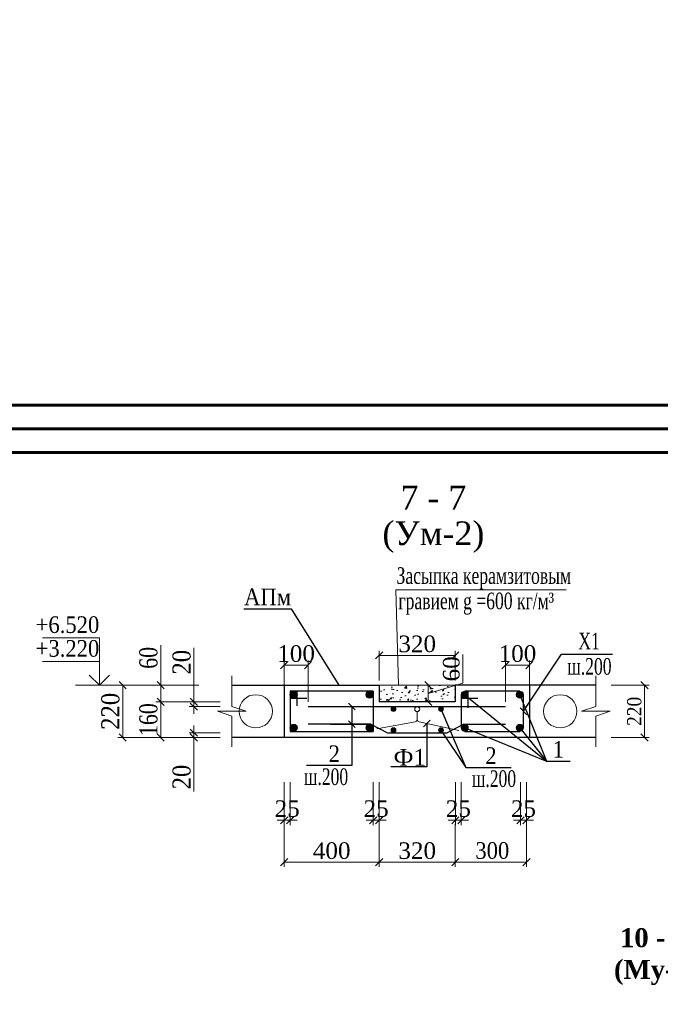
# Model space of a CAD drawing. Header units: millimetres. Extents: x 2063114 to 14983986, y -126020516 to 213791.
# Tile 483 of 656: x 2337066 to 2350547, y -689811 to -669077. Entities that reach past the tile are written whole.
import ezdxf

# ---------------------------------------------------------------- set-up
doc = ezdxf.new("R2010")
doc.units = ezdxf.units.MM
doc.linetypes.add('ACAD_ISO04W100', pattern=[30, 24, -3, 0, -3])
doc.layers.get('Defpoints').update_dxf_attribs({"color": 6, "lineweight": 35})
for name, color, linetype, lineweight in [('.', 7, 'Continuous', 15), ('vinoski', 200, 'Continuous', 15), ('оси', 22, 'ACAD_ISO04W100', 13), ('сердечники', 7, 'Continuous', 40), ('Текст', 7, 'Continuous', 15), ('Фундаменты', 252, 'Continuous', 25)]:
    doc.layers.add(name, color=color, linetype=linetype, lineweight=lineweight)
doc.layers.add('_print', color=6, linetype='Continuous', lineweight=60, plot=False)
doc.layers.add('ASHADE', color=7, linetype='Continuous')
doc.styles.add('TIMES', font='times.ttf')
doc.styles.add('TIMES NEW', font='times.ttf', dxfattribs={"height": 200})
doc.styles.add('Times New Roman', font='times.ttf')
doc.dimstyles.new('Миржалол20', dxfattribs={"dimtxt": 300, "dimasz": 150, "dimexe": 100, "dimexo": 100, "dimgap": 63, "dimtad": 1, "dimdec": 0, "dimlfac": 0.2, "dimtxsty": 'Times New Roman', "dimblk": 'OBLIQUE', "dimcen": 100, "dimclrd": 256, "dimclre": 256, "dimclrt": 256, "dimadec": 0, "dimazin": 0, "dimtfac": 1, "dimtdec": 0, "dimtmove": 1, "dimatfit": 3, "dimfxl": 800, "dimfxlon": 1, "dimlwd": 13, "dimlwe": 13, "dimarcsym": 0})

# ---------------------------------------------------------------- blocks, each defined once
blk = doc.blocks.new('_Oblique')
at = {"color": 0, "linetype": 'ByBlock', "lineweight": -2}
blk.add_line((-0.5, -0.5), (0.5, 0.5), dxfattribs=at)
blk = doc.blocks.new('*D1420')
at = {"linetype": 'Continuous', "lineweight": 13, "transparency": 16777216}
for p, q in [((2346232, -686018), (2346232, -686918)), ((2347732, -686018), (2347732, -686918)), ((2347732, -686818), (2346232, -686818))]:
    blk.add_line(p, q, dxfattribs=at)
at = {"layer": 'Defpoints', "color": 0, "linetype": 'Continuous', "lineweight": 30, "transparency": 16777216}
for p in [(2346232, -685915), (2347732, -685915), (2346232, -686818)]:
    blk.add_point(p, dxfattribs=at)
at = {"linetype": 'Continuous', "lineweight": 13, "transparency": 16777216, "xscale": 150, "yscale": 150, "zscale": 150, "rotation": 180}
blk.add_blockref('_Oblique', (2346232, -686818), dxfattribs=at)
at = {"linetype": 'Continuous', "lineweight": 13, "transparency": 16777216, "xscale": 150, "yscale": 150, "zscale": 150}
blk.add_blockref('_Oblique', (2347732, -686818), dxfattribs=at)
at = {"linetype": 'Continuous', "transparency": 16777216, "insert": (2347012, -686574), "char_height": 350, "attachment_point": 5, "style": 'Times New Roman'}
blk.add_mtext('{\\W0.9;300}', dxfattribs=at)
blk = doc.blocks.new('*D1421')
at = {"linetype": 'Continuous', "lineweight": 13, "transparency": 16777216}
for p, q in [((2349516, -683091), (2350316, -683091)), ((2350216, -684191), (2350216, -683091)), ((2349516, -684191), (2350316, -684191))]:
    blk.add_line(p, q, dxfattribs=at)
at = {"layer": 'Defpoints', "color": 0, "lineweight": 30, "transparency": 16777216}
for p in [(2349416, -683091), (2350216, -683091), (2349416, -684191)]:
    blk.add_point(p, dxfattribs=at)
at = {"lineweight": 13, "transparency": 16777216, "xscale": 150, "yscale": 150, "zscale": 150}
for p, rotation in [((2350216, -683091), 90), ((2350216, -684191), 270)]:
    blk.add_blockref('_Oblique', p, dxfattribs=dict(at, rotation=rotation))
at = {"lineweight": 30, "transparency": 16777216, "insert": (2350001, -683641), "char_height": 300, "attachment_point": 5, "rotation": 90, "style": 'Times New Roman'}
blk.add_mtext('{\\W0.9;220}', dxfattribs=at)
blk = doc.blocks.new('*D1422')
at = {"linetype": 'Continuous', "lineweight": 13, "transparency": 16777216}
for p, q in [((2340732, -684091), (2340732, -683941)), ((2341286, -684091), (2340632, -684091)), ((2341286, -684191), (2340632, -684191)), ((2340732, -684191), (2340732, -684091)), ((2340732, -684191), (2340732, -684091)), ((2340732, -684191), (2340732, -684341)), ((2340732, -685327), (2340732, -684191))]:
    blk.add_line(p, q, dxfattribs=at)
at = {"layer": 'Defpoints', "color": 0, "lineweight": 30, "transparency": 16777216}
for p in [(2340732, -684091), (2341386, -684091), (2341386, -684191)]:
    blk.add_point(p, dxfattribs=at)
at = {"lineweight": 13, "transparency": 16777216, "xscale": 150, "yscale": 150, "zscale": 150}
for p, rotation in [((2340732, -684091), 270), ((2340732, -684191), 90)]:
    blk.add_blockref('_Oblique', p, dxfattribs=dict(at, rotation=rotation))
at = {"lineweight": 30, "transparency": 16777216, "insert": (2340475, -685025), "char_height": 300, "attachment_point": 5, "rotation": 90, "style": 'Times New Roman'}
blk.add_mtext('{\\H1.27273x;\\W0.9;20}', dxfattribs=at)
blk = doc.blocks.new('*D1423')
at = {"linetype": 'Continuous', "lineweight": 13, "transparency": 16777216}
for p, q in [((2340732, -682305), (2340732, -683441)), ((2340732, -683441), (2340732, -683291)), ((2341286, -683441), (2340632, -683441)), ((2341286, -683541), (2340632, -683541)), ((2340732, -683541), (2340732, -683441)), ((2340732, -683541), (2340732, -683441)), ((2340732, -683541), (2340732, -683691))]:
    blk.add_line(p, q, dxfattribs=at)
at = {"layer": 'Defpoints', "color": 0, "lineweight": 30, "transparency": 16777216}
for p in [(2340732, -683441), (2341386, -683441), (2341386, -683541)]:
    blk.add_point(p, dxfattribs=at)
at = {"lineweight": 13, "transparency": 16777216, "xscale": 150, "yscale": 150, "zscale": 150}
for p, rotation in [((2340732, -683441), 270), ((2340732, -683541), 90)]:
    blk.add_blockref('_Oblique', p, dxfattribs=dict(at, rotation=rotation))
at = {"lineweight": 30, "transparency": 16777216, "insert": (2340475, -682607), "char_height": 300, "attachment_point": 5, "rotation": 90, "style": 'Times New Roman'}
blk.add_mtext('{\\H1.27273x;\\W0.9;20}', dxfattribs=at)
blk = doc.blocks.new('*D1424')
at = {"linetype": 'Continuous', "lineweight": 13, "transparency": 16777216}
for p, q in [((2340632, -683441), (2339934, -683441)), ((2340034, -684191), (2340034, -683441)), ((2340632, -684191), (2339934, -684191))]:
    blk.add_line(p, q, dxfattribs=at)
at = {"layer": 'Defpoints', "color": 0, "lineweight": 30, "transparency": 16777216}
for p in [(2340034, -683441), (2340732, -683441), (2340732, -684191)]:
    blk.add_point(p, dxfattribs=at)
at = {"lineweight": 13, "transparency": 16777216, "xscale": 150, "yscale": 150, "zscale": 150}
for p, rotation in [((2340034, -683441), 90), ((2340034, -684191), 270)]:
    blk.add_blockref('_Oblique', p, dxfattribs=dict(at, rotation=rotation))
at = {"lineweight": 30, "transparency": 16777216, "insert": (2339777, -683816), "char_height": 300, "attachment_point": 5, "rotation": 90, "style": 'Times New Roman'}
blk.add_mtext('{\\H1.27273x;\\W0.8;160}', dxfattribs=at)
blk = doc.blocks.new('*D1425')
at = {"linetype": 'Continuous', "lineweight": 13, "transparency": 16777216}
for p, q in [((2340034, -682245), (2340034, -683091)), ((2340834, -683091), (2339934, -683091)), ((2340034, -683441), (2340034, -683091)), ((2340632, -683441), (2339934, -683441))]:
    blk.add_line(p, q, dxfattribs=at)
at = {"layer": 'Defpoints', "color": 0, "lineweight": 30, "transparency": 16777216}
for p in [(2340034, -683091), (2341437, -683091), (2340732, -683441)]:
    blk.add_point(p, dxfattribs=at)
at = {"lineweight": 13, "transparency": 16777216, "xscale": 150, "yscale": 150, "zscale": 150}
for p, rotation in [((2340034, -683091), 90), ((2340034, -683441), 270)]:
    blk.add_blockref('_Oblique', p, dxfattribs=dict(at, rotation=rotation))
at = {"lineweight": 30, "transparency": 16777216, "insert": (2339777, -682515), "char_height": 300, "attachment_point": 5, "rotation": 90, "style": 'Times New Roman'}
blk.add_mtext('{\\H1.27273x;\\W0.8;60}', dxfattribs=at)
blk = doc.blocks.new('*D1426')
at = {"linetype": 'Continuous', "lineweight": 13, "transparency": 16777216}
for p, q in [((2339934, -683091), (2339134, -683091)), ((2339234, -684191), (2339234, -683091)), ((2339934, -684191), (2339134, -684191))]:
    blk.add_line(p, q, dxfattribs=at)
at = {"layer": 'Defpoints', "color": 0, "lineweight": 30, "transparency": 16777216}
for p in [(2339234, -683091), (2340034, -683091), (2340034, -684191)]:
    blk.add_point(p, dxfattribs=at)
at = {"lineweight": 13, "transparency": 16777216, "xscale": 150, "yscale": 150, "zscale": 150}
for p, rotation in [((2339234, -683091), 90), ((2339234, -684191), 270)]:
    blk.add_blockref('_Oblique', p, dxfattribs=dict(at, rotation=rotation))
at = {"lineweight": 30, "transparency": 16777216, "insert": (2338976, -683641), "char_height": 300, "attachment_point": 5, "rotation": 90, "style": 'Times New Roman'}
blk.add_mtext('{\\H1.27273x;\\W0.9;220}', dxfattribs=at)
blk = doc.blocks.new('*D1516')
at = {"linetype": 'Continuous', "lineweight": 13, "transparency": 16777216}
for p, q in [((2342632, -686018), (2342632, -686918)), ((2344632, -686018), (2344632, -686918)), ((2344632, -686818), (2342632, -686818))]:
    blk.add_line(p, q, dxfattribs=at)
at = {"layer": 'Defpoints', "color": 0, "linetype": 'Continuous', "lineweight": 30, "transparency": 16777216}
for p in [(2342632, -683441), (2344632, -683441), (2342632, -686818)]:
    blk.add_point(p, dxfattribs=at)
at = {"linetype": 'Continuous', "lineweight": 13, "transparency": 16777216, "xscale": 150, "yscale": 150, "zscale": 150, "rotation": 180}
blk.add_blockref('_Oblique', (2342632, -686818), dxfattribs=at)
at = {"linetype": 'Continuous', "lineweight": 13, "transparency": 16777216, "xscale": 150, "yscale": 150, "zscale": 150}
blk.add_blockref('_Oblique', (2344632, -686818), dxfattribs=at)
at = {"linetype": 'Continuous', "transparency": 16777216, "insert": (2343632, -686577), "char_height": 350, "attachment_point": 5, "style": 'Times New Roman'}
blk.add_mtext('400', dxfattribs=at)
blk = doc.blocks.new('*D1427')
at = {"linetype": 'Continuous', "lineweight": 13, "transparency": 16777216}
for p, q in [((2344632, -686344), (2344632, -686918)), ((2346232, -686344), (2346232, -686918)), ((2344632, -686818), (2346232, -686818))]:
    blk.add_line(p, q, dxfattribs=at)
at = {"layer": 'Defpoints', "color": 0, "linetype": 'Continuous', "lineweight": 30, "transparency": 16777216}
for p in [(2344632, -686244), (2346232, -686244), (2346232, -686818)]:
    blk.add_point(p, dxfattribs=at)
at = {"linetype": 'Continuous', "lineweight": 13, "transparency": 16777216, "xscale": 150, "yscale": 150, "zscale": 150, "rotation": 180}
blk.add_blockref('_Oblique', (2344632, -686818), dxfattribs=at)
at = {"linetype": 'Continuous', "lineweight": 13, "transparency": 16777216, "xscale": 150, "yscale": 150, "zscale": 150}
blk.add_blockref('_Oblique', (2346232, -686818), dxfattribs=at)
at = {"linetype": 'Continuous', "transparency": 16777216, "insert": (2345432, -686577), "char_height": 350, "attachment_point": 5, "style": 'Times New Roman'}
blk.add_mtext('320', dxfattribs=at)
blk = doc.blocks.new('*D1428')
at = {"linetype": 'Continuous', "lineweight": 13, "transparency": 16777216}
for p, q in [((2347291, -683441), (2347291, -682569)), ((2347291, -682669), (2347792, -682669)), ((2347792, -683441), (2347792, -682569))]:
    blk.add_line(p, q, dxfattribs=at)
at = {"layer": 'Defpoints', "color": 0, "linetype": 'Continuous', "lineweight": 30, "transparency": 16777216}
for p in [(2347792, -682669), (2347291, -683541), (2347792, -683541)]:
    blk.add_point(p, dxfattribs=at)
at = {"linetype": 'Continuous', "lineweight": 13, "transparency": 16777216, "xscale": 150, "yscale": 150, "zscale": 150, "rotation": 180}
blk.add_blockref('_Oblique', (2347291, -682669), dxfattribs=at)
at = {"linetype": 'Continuous', "lineweight": 13, "transparency": 16777216, "xscale": 150, "yscale": 150, "zscale": 150}
blk.add_blockref('_Oblique', (2347792, -682669), dxfattribs=at)
at = {"linetype": 'Continuous', "transparency": 16777216, "insert": (2347542, -682428), "char_height": 350, "attachment_point": 5, "style": 'Times New Roman'}
blk.add_mtext('100', dxfattribs=at)
blk = doc.blocks.new('*D1429')
at = {"linetype": 'Continuous', "lineweight": 13, "transparency": 16777216}
for p, q in [((2342632, -683441), (2342632, -682569)), ((2343134, -682669), (2342632, -682669)), ((2343134, -683441), (2343134, -682569))]:
    blk.add_line(p, q, dxfattribs=at)
at = {"layer": 'Defpoints', "color": 0, "linetype": 'Continuous', "lineweight": 30, "transparency": 16777216}
for p in [(2342632, -682669), (2342632, -683541), (2343134, -683541)]:
    blk.add_point(p, dxfattribs=at)
at = {"linetype": 'Continuous', "lineweight": 13, "transparency": 16777216, "xscale": 150, "yscale": 150, "zscale": 150, "rotation": 180}
blk.add_blockref('_Oblique', (2342632, -682669), dxfattribs=at)
at = {"linetype": 'Continuous', "lineweight": 13, "transparency": 16777216, "xscale": 150, "yscale": 150, "zscale": 150}
blk.add_blockref('_Oblique', (2343134, -682669), dxfattribs=at)
at = {"linetype": 'Continuous', "transparency": 16777216, "insert": (2342883, -682428), "char_height": 350, "attachment_point": 5, "style": 'Times New Roman'}
blk.add_mtext('100', dxfattribs=at)
blk = doc.blocks.new('*D1517')
at = {"linetype": 'Continuous', "lineweight": 13, "transparency": 16777216}
for p, q in [((2344632, -682991), (2344632, -682364)), ((2344632, -682464), (2346232, -682464)), ((2346232, -682991), (2346232, -682364))]:
    blk.add_line(p, q, dxfattribs=at)
at = {"layer": 'Defpoints', "color": 0, "linetype": 'Continuous', "lineweight": 30, "transparency": 16777216}
for p in [(2346232, -682464), (2344632, -683091), (2346232, -683091)]:
    blk.add_point(p, dxfattribs=at)
at = {"linetype": 'Continuous', "lineweight": 13, "transparency": 16777216, "xscale": 150, "yscale": 150, "zscale": 150, "rotation": 180}
blk.add_blockref('_Oblique', (2344632, -682464), dxfattribs=at)
at = {"linetype": 'Continuous', "lineweight": 13, "transparency": 16777216, "xscale": 150, "yscale": 150, "zscale": 150}
blk.add_blockref('_Oblique', (2346232, -682464), dxfattribs=at)
at = {"linetype": 'Continuous', "transparency": 16777216, "insert": (2345432, -682223), "char_height": 350, "attachment_point": 5, "style": 'Times New Roman'}
blk.add_mtext('320', dxfattribs=at)
blk = doc.blocks.new('*D1431')
at = {"linetype": 'Continuous', "lineweight": 13, "transparency": 16777216}
for p, q in [((2347605, -685135), (2347605, -686035)), ((2347730, -685135), (2347730, -686035)), ((2347605, -685935), (2347455, -685935)), ((2347605, -685935), (2347730, -685935)), ((2347730, -685935), (2347880, -685935))]:
    blk.add_line(p, q, dxfattribs=at)
at = {"layer": 'Defpoints', "color": 0, "linetype": 'Continuous', "lineweight": 30, "transparency": 16777216}
for p in [(2347605, -683882), (2347730, -683882), (2347730, -685935)]:
    blk.add_point(p, dxfattribs=at)
at = {"linetype": 'Continuous', "lineweight": 13, "transparency": 16777216, "xscale": 150, "yscale": 150, "zscale": 150}
blk.add_blockref('_Oblique', (2347605, -685935), dxfattribs=at)
at = {"linetype": 'Continuous', "lineweight": 13, "transparency": 16777216, "xscale": 150, "yscale": 150, "zscale": 150, "rotation": 180}
blk.add_blockref('_Oblique', (2347730, -685935), dxfattribs=at)
at = {"linetype": 'Continuous', "transparency": 16777216, "insert": (2347667, -685693), "char_height": 350, "attachment_point": 5, "style": 'Times New Roman'}
blk.add_mtext('25', dxfattribs=at)
blk = doc.blocks.new('*D1432')
at = {"linetype": 'Continuous', "lineweight": 13, "transparency": 16777216}
for p, q in [((2346235, -685135), (2346235, -686035)), ((2346360, -685135), (2346360, -686035)), ((2346235, -685935), (2346085, -685935)), ((2346360, -685935), (2346235, -685935)), ((2346360, -685935), (2346510, -685935))]:
    blk.add_line(p, q, dxfattribs=at)
at = {"layer": 'Defpoints', "color": 0, "linetype": 'Continuous', "lineweight": 30, "transparency": 16777216}
for p in [(2346235, -683882), (2346360, -683882), (2346235, -685935)]:
    blk.add_point(p, dxfattribs=at)
at = {"linetype": 'Continuous', "lineweight": 13, "transparency": 16777216, "xscale": 150, "yscale": 150, "zscale": 150}
blk.add_blockref('_Oblique', (2346235, -685935), dxfattribs=at)
at = {"linetype": 'Continuous', "lineweight": 13, "transparency": 16777216, "xscale": 150, "yscale": 150, "zscale": 150, "rotation": 180}
blk.add_blockref('_Oblique', (2346360, -685935), dxfattribs=at)
at = {"linetype": 'Continuous', "transparency": 16777216, "insert": (2346297, -685693), "char_height": 350, "attachment_point": 5, "style": 'Times New Roman'}
blk.add_mtext('25', dxfattribs=at)
blk = doc.blocks.new('*D1433')
at = {"linetype": 'Continuous', "lineweight": 13, "transparency": 16777216}
for p, q in [((2344505, -685135), (2344505, -686035)), ((2344630, -685135), (2344630, -686035)), ((2344505, -685935), (2344355, -685935)), ((2344505, -685935), (2344630, -685935)), ((2344630, -685935), (2344780, -685935))]:
    blk.add_line(p, q, dxfattribs=at)
at = {"layer": 'Defpoints', "color": 0, "linetype": 'Continuous', "lineweight": 30, "transparency": 16777216}
for p in [(2344505, -683882), (2344630, -683882), (2344630, -685935)]:
    blk.add_point(p, dxfattribs=at)
at = {"linetype": 'Continuous', "lineweight": 13, "transparency": 16777216, "xscale": 150, "yscale": 150, "zscale": 150}
blk.add_blockref('_Oblique', (2344505, -685935), dxfattribs=at)
at = {"linetype": 'Continuous', "lineweight": 13, "transparency": 16777216, "xscale": 150, "yscale": 150, "zscale": 150, "rotation": 180}
blk.add_blockref('_Oblique', (2344630, -685935), dxfattribs=at)
at = {"linetype": 'Continuous', "transparency": 16777216, "insert": (2344567, -685693), "char_height": 350, "attachment_point": 5, "style": 'Times New Roman'}
blk.add_mtext('25', dxfattribs=at)
blk = doc.blocks.new('*D1434')
at = {"linetype": 'Continuous', "lineweight": 13, "transparency": 16777216}
for p, q in [((2342632, -685135), (2342632, -686035)), ((2342757, -685135), (2342757, -686035)), ((2342632, -685935), (2342482, -685935)), ((2342757, -685935), (2342632, -685935)), ((2342757, -685935), (2342907, -685935))]:
    blk.add_line(p, q, dxfattribs=at)
at = {"layer": 'Defpoints', "color": 0, "linetype": 'Continuous', "lineweight": 30, "transparency": 16777216}
for p in [(2342632, -683882), (2342757, -683882), (2342632, -685935)]:
    blk.add_point(p, dxfattribs=at)
at = {"linetype": 'Continuous', "lineweight": 13, "transparency": 16777216, "xscale": 150, "yscale": 150, "zscale": 150}
blk.add_blockref('_Oblique', (2342632, -685935), dxfattribs=at)
at = {"linetype": 'Continuous', "lineweight": 13, "transparency": 16777216, "xscale": 150, "yscale": 150, "zscale": 150, "rotation": 180}
blk.add_blockref('_Oblique', (2342757, -685935), dxfattribs=at)
at = {"linetype": 'Continuous', "transparency": 16777216, "insert": (2342695, -685693), "char_height": 350, "attachment_point": 5, "style": 'Times New Roman'}
blk.add_mtext('25', dxfattribs=at)
blk = doc.blocks.new('*D1520')
at = {"linetype": 'Continuous', "lineweight": 13, "transparency": 16777216}
for p, q in [((2346393, -683047), (2346393, -682445)), ((2345664, -683266), (2346393, -683047)), ((2345664, -683091), (2345764, -683091)), ((2345664, -683441), (2345664, -683091)), ((2345664, -683441), (2345764, -683441))]:
    blk.add_line(p, q, dxfattribs=at)
at = {"layer": 'Defpoints', "color": 0, "linetype": 'Continuous', "lineweight": 30, "transparency": 16777216}
for p in [(2345664, -683091), (2345664, -683091), (2345664, -683441)]:
    blk.add_point(p, dxfattribs=at)
at = {"linetype": 'Continuous', "lineweight": 13, "transparency": 16777216, "xscale": 150, "yscale": 150, "zscale": 150}
for p, rotation in [((2345664, -683091), 90), ((2345664, -683441), 270)]:
    blk.add_blockref('_Oblique', p, dxfattribs=dict(at, rotation=rotation))
at = {"linetype": 'Continuous', "transparency": 16777216, "insert": (2346151, -682746), "char_height": 350, "attachment_point": 5, "rotation": 90, "style": 'Times New Roman'}
blk.add_mtext('60\\P', dxfattribs=at)
blk = doc.blocks.new('*U1590')
at = {"color": 0, "ltscale": 25}
blk.add_lwpolyline([(-59400, 42000), (0, 42000), (0, 0), (-59400, 0)], close=True, dxfattribs=at)
at = {"color": 0, "lineweight": 60, "ltscale": 25}
blk.add_lwpolyline([(-57400, 41500), (-500, 41500), (-500, 500), (-57400, 500)], close=True, dxfattribs=at)

msp = doc.modelspace()

# ---------------------------------------------------------------- hatches: boundary and pattern name
at = {"layer": '.', "linetype": 'Continuous'}
h = msp.add_hatch(dxfattribs=at)
h.set_pattern_fill('AR-CONC', color=14, scale=2)
h.set_pattern_definition([(50, (-1478695.25, -1774073.5), (364.369338, -31.87817), [38.1, -419.1]), (355, (-1478695.25, -1774073.5), (-70.486843, 382.11369), [30.48, -335.28117]), (100.451445, (-1478664.9, -1774076.16), (293.882494, 350.235504), [32.380018, -356.18049]), (46.1842, (-1478695.25, -1773971.9), (542.15808, -84.084656), [57.15, -628.65]), (96.635558, (-1478650.07, -1773978.9), (474.80827, 494.85225), [48.57005, -534.27122]), (351.184151, (-1478695.25, -1773971.9), (474.80827, 494.85225), [45.719934, -502.91946]), (21, (-1478644.45, -1773997.3), (303.228783, -204.530396), [38.1, -419.1]), (326, (-1478644.45, -1773997.3), (123.604057, 368.375932), [30.48, -335.28]), (71.451445, (-1478619.2, -1774014.35), (426.83284, 163.845538), [32.380018, -356.179875]), (37.5, (-1478695.25, -1774073.51), (6.1772065, 169.1100777), [0, -331.216, 0, -340.36, 0, -336.55]), (7.5, (-1478695.25, -1774073.5), (133.639325, 200.36115), [0, -194.056, 0, -323.596, 0, -128.27]), (327.5, (-1478808.54, -1774073.51), (271.1811903, -11.457488), [0, -127, 0, -396.24, 0, -525.78]), (317.5, (-1478859.34, -1774073.5), (296.258363, 50.852982), [0, -165.1, 0, -263.144, 0, -373.38])])
h.paths.add_polyline_path([(2344632.24967, -683090.77598), (2344632.24967, -683440.77598), (2346232.24967, -683440.77598), (2346232.24967, -683090.77598)])
at = {"layer": 'Фундаменты', "linetype": 'Continuous', "lineweight": 25}
h = msp.add_hatch(color=0, dxfattribs=at)
h.dxf.hatch_style = 1
h.paths.add_polyline_path([(2342907.24967, -683290.77598, 1), (2342757.24967, -683290.77598, 1)])
h = msp.add_hatch(color=0, dxfattribs=at)
h.dxf.hatch_style = 1
h.paths.add_polyline_path([(2344507.24975, -683290.77598, 1), (2344357.24975, -683290.77598, 1)])
at = {"layer": 'Фундаменты', "linetype": 'Continuous', "lineweight": 20}
h = msp.add_hatch(color=0, dxfattribs=at)
h.dxf.hatch_style = 1
h.paths.add_polyline_path([(2346507.24967, -683290.77598, 1), (2346357.24967, -683290.77598, 1)])
h = msp.add_hatch(color=0, dxfattribs=at)
h.dxf.hatch_style = 1
h.paths.add_polyline_path([(2347667.48578, -683290.77598, 1), (2347517.48578, -683290.77598, 1)])
h = msp.add_hatch(color=0, dxfattribs=at)
h.dxf.hatch_style = 1
h.paths.add_polyline_path([(2344880.45832, -683591.77598, -1), (2344984.04102, -683591.77598, -1)])
h = msp.add_hatch(color=0, dxfattribs=at)
h.dxf.hatch_style = 1
h.paths.add_polyline_path([(2345984.04102, -683591.77598, 1), (2345880.45832, -683591.77598, 1)])
at = {"layer": 'Фундаменты', "linetype": 'Continuous', "lineweight": 25}
h = msp.add_hatch(color=0, dxfattribs=at)
h.dxf.hatch_style = 1
h.paths.add_polyline_path([(2342907.24967, -683990.77598, 1), (2342757.24967, -683990.77598, 1)])
h = msp.add_hatch(color=0, dxfattribs=at)
h.dxf.hatch_style = 1
h.paths.add_polyline_path([(2344507.24975, -683990.77598, 1), (2344357.24975, -683990.77598, 1)])
at = {"layer": 'Фундаменты', "linetype": 'Continuous', "lineweight": 20}
h = msp.add_hatch(color=0, dxfattribs=at)
h.dxf.hatch_style = 1
h.paths.add_polyline_path([(2344880.45832, -684038.98463, -1), (2344984.04102, -684038.98463, -1)])
h = msp.add_hatch(color=0, dxfattribs=at)
h.dxf.hatch_style = 1
h.paths.add_polyline_path([(2345984.04102, -684038.98463, 1), (2345880.45832, -684038.98463, 1)])
h = msp.add_hatch(color=0, dxfattribs=at)
h.dxf.hatch_style = 1
h.paths.add_polyline_path([(2346507.24967, -683990.77598, 1), (2346357.24967, -683990.77598, 1)])
h = msp.add_hatch(color=0, dxfattribs=at)
h.dxf.hatch_style = 1
h.paths.add_polyline_path([(2347667.48578, -683990.77598, 1), (2347517.48578, -683990.77598, 1)])

# ---------------------------------------------------------------- linework, layer by layer
at = {"color": 102, "lineweight": 20}
for p, q in [((2345388.4042, -683861.84636), (2344578.71748, -684011.15415)), ((2345476.09514, -683861.84636), (2346309.73671, -684047.78264))]:
    msp.add_line(p, q, dxfattribs=at)
msp.add_lwpolyline([(2345432.24967, -683647.94138), (2345432.24967, -683812.22659)], dxfattribs=at)
msp.add_circle((2345432.24967, -683596.15003), 51.79135, dxfattribs=at)
for centre, start, end in [((2345382.24967, -683812.22659), 277.070499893, 0), ((2345482.24967, -683812.22659), 180, 262.929500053)]:
    msp.add_arc(centre, 50, start, end, dxfattribs=at)
at = {"layer": '_print', "ltscale": 100}
for points in [[(2379792.08613, -677691.31434), (2320392.08613, -677691.31434), (2320392.08613, -635691.31434), (2379792.08613, -635691.31434)], [(2379792.08613, -719691.31434), (2320392.08613, -719691.31434), (2320392.08613, -677691.31434), (2379792.08613, -677691.31434)]]:
    msp.add_lwpolyline(points, close=True, dxfattribs=at)
at = {"layer": 'ASHADE', "color": 0, "lineweight": 20, "ltscale": 0.3}
for p, q in [((2338743.57574, -682590.77598), (2337543.57574, -682590.77598)), ((2338743.57574, -683090.77598), (2338743.57574, -682590.77598)), ((2338743.57574, -683090.77598), (2338531.44371, -682878.64395)), ((2338955.70778, -682878.64395), (2338743.57574, -683090.77598)), ((2339243.57574, -683090.77598), (2338243.57574, -683090.77598))]:
    msp.add_line(p, q, dxfattribs=at)
at = {"layer": 'vinoski', "color": 0, "ltscale": 10}
msp.add_line((2346732.24967, -683090.77598), (2344632.24967, -683090.77598), dxfattribs=at)
at = {"layer": 'сердечники', "color": 0, "linetype": 'ByBlock', "lineweight": 30}
for p, q in [((2341532.24947, -683090.77598), (2344632.24967, -683090.77598)), ((2342632.24967, -683090.77598), (2342632.24967, -684190.77598)), ((2342632.24974, -683090.77598), (2342632.24974, -684190.77598)), ((2344632.24967, -683090.77598), (2344632.24967, -683440.77598)), ((2346232.24967, -683090.77598), (2346232.24967, -683440.77598)), ((2349192.15786, -683090.77598), (2346232.24967, -683090.77598)), ((2347792.48578, -683090.77598), (2347792.48578, -684190.77598)), ((2346232.24967, -683440.77598), (2344632.24967, -683440.77598)), ((2349192.15793, -684190.77598), (2341532.24947, -684190.77598))]:
    msp.add_line(p, q, dxfattribs=at)
at = {"layer": 'Текст', "color": 0, "linetype": 'ByBlock', "lineweight": 25}
for p, q in [((2345932.24967, -683591.77598), (2346456.31995, -684823.57951)), ((2345631.83663, -683896.58311), (2345631.83663, -684811.93213)), ((2345932.24967, -684038.98463), (2346456.31995, -684823.57951)), ((2345631.83663, -684811.93213), (2344874.33875, -684811.93213)), ((2346456.31995, -684823.57951), (2347412.33012, -684823.57951))]:
    msp.add_line(p, q, dxfattribs=at)
at = {"layer": 'Текст', "color": 7, "linetype": 'ByBlock', "lineweight": 25}
for points in [[(2347667.48578, -683640.77598), (2348467.48578, -682440.77598), (2349538.75412, -682440.77598)], [(2346432.24967, -683990.77598), (2348152.48578, -684690.77598), (2348652.48578, -684690.77598)], [(2347592.48578, -683990.77598), (2348152.48578, -684690.77598), (2348652.48578, -684690.77598)]]:
    msp.add_lwpolyline(points, dxfattribs=at)
at = {"layer": 'Фундаменты', "color": 0, "linetype": 'Continuous', "lineweight": 20}
for p, q in [((2344978.49287, -681084.09403), (2348566.86333, -681084.09403)), ((2344978.49287, -681084.09403), (2345035.12883, -683090.77598)), ((2341532.24947, -683540.77598), (2341532.24947, -682890.77598)), ((2341832.24947, -683640.77598), (2341532.24947, -683540.77598)), ((2341532.24947, -683740.77598), (2341232.24947, -683640.77598)), ((2341232.24947, -683640.77598), (2341832.24947, -683640.77598)), ((2341532.24947, -684390.77598), (2341532.24947, -683740.77598))]:
    msp.add_line(p, q, dxfattribs=at)
at = {"layer": 'Фундаменты', "color": 0, "linetype": 'Continuous', "lineweight": 25}
for p, q in [((2342757.24967, -683215.77598), (2342757.24967, -684065.77598)), ((2344507.24975, -683215.77598), (2342757.24967, -683215.77598)), ((2342757.24967, -683366.77598), (2343107.24967, -683366.77598)), ((2344007.25139, -683215.77598), (2342832.24986, -683215.77598)), ((2342907.24967, -683523.89806), (2342907.24967, -683215.77598)), ((2344507.24975, -683215.77598), (2344507.24975, -684065.77598)), ((2342757.24967, -684065.77598), (2344507.24975, -684065.77598))]:
    msp.add_line(p, q, dxfattribs=at)
at = {"layer": 'Фундаменты', "color": 142, "linetype": 'Continuous', "lineweight": 30}
for p, q in [((2346357.24967, -683290.77598), (2346357.24967, -683990.77598)), ((2346357.24967, -683365.77598), (2346707.24967, -683365.77598)), ((2347592.48578, -683215.77598), (2346432.24967, -683215.77598)), ((2346507.24967, -683565.77598), (2346507.24967, -683215.77598)), ((2347667.48578, -683990.77598), (2347667.48578, -683290.77598)), ((2346432.24967, -684065.77598), (2347592.48578, -684065.77598))]:
    msp.add_line(p, q, dxfattribs=at)
at = {"layer": 'Фундаменты', "color": 0, "linetype": 'Continuous'}
for p in [(2346432.24967, -683290.77598), (2347592.48578, -683290.77598)]:
    msp.add_line(p, (2348152.48578, -684690.77598), dxfattribs=at)
at = {"layer": 'Фундаменты', "color": 30, "linetype": 'Continuous', "lineweight": 30}
for p, q in [((2343133.65505, -683541.56733), (2347291.0804, -683540.77598)), ((2344453.65505, -683913.68588), (2343133.65505, -683913.68588)), ((2343603.65497, -683913.68588), (2344453.65505, -683913.68588)), ((2344453.65505, -683913.68588), (2344804.29394, -684090.77598)), ((2346410.84429, -683913.68588), (2346060.2054, -684090.77598)), ((2346410.84429, -683913.68588), (2347291.0804, -683913.68588)), ((2344804.29394, -684090.77598), (2346060.2054, -684090.77598))]:
    msp.add_line(p, q, dxfattribs=at)
at = {"layer": 'Фундаменты', "color": 0, "linetype": 'Continuous', "lineweight": 30}
for p, q in [((2343985.71485, -683470.93901), (2344127.13621, -683612.36037)), ((2343985.71485, -683842.9752), (2344127.13621, -683984.39656))]:
    msp.add_line(p, q, dxfattribs=at)
at = {"layer": 'Фундаменты', "color": 7, "linetype": 'Continuous', "lineweight": 30}
for p, q in [((2347596.7751, -683570.0653), (2347738.19646, -683711.48666)), ((2345702.54731, -683825.87243), (2345561.12595, -683967.29378))]:
    msp.add_line(p, q, dxfattribs=at)
at = {"layer": 'Фундаменты', "color": 7, "linetype": 'Continuous'}
msp.add_lwpolyline([(2341782.24974, -681482.22661), (2342782.24974, -681482.22661), (2343782.79792, -683090.77598)], dxfattribs=at)
at = {"layer": 'Фундаменты', "color": 7, "linetype": 'Continuous', "lineweight": 20}
for points in [[(2338743.57574, -683090.77623), (2338743.57574, -682090.77623), (2337543.57574, -682090.77623)], [(2349192.15793, -684390.77598), (2349192.15793, -683740.77598), (2349492.15793, -683640.77598), (2348892.15793, -683640.77598), (2349192.15793, -683540.77598), (2349192.15793, -682890.77598)]]:
    msp.add_lwpolyline(points, dxfattribs=at)
at = {"layer": 'Фундаменты', "color": 0, "linetype": 'Continuous'}
msp.add_lwpolyline([(2344056.42553, -683541.64969), (2344056.42553, -684782.68782), (2343104.83599, -684782.68782)], dxfattribs=at)
at = {"layer": 'Фундаменты', "color": 0, "linetype": 'Continuous', "lineweight": 20}
for centre, radius in [((2342034.45139, -683640.77598), 350), ((2346432.24967, -683290.77598), 75), ((2347592.48578, -683290.77598), 75), ((2344932.24967, -683591.77598), 51.79135), ((2345932.24967, -683591.77598), 51.79135), ((2344932.24967, -684038.98463), 51.79135), ((2345932.24967, -684038.98463), 51.79135), ((2346432.24967, -683990.77598), 75), ((2347592.48578, -683990.77598), 75)]:
    msp.add_circle(centre, radius, dxfattribs=at)
at = {"layer": 'Фундаменты', "color": 0, "linetype": 'Continuous', "lineweight": 25}
for centre in [(2342832.24967, -683290.77598), (2344432.24975, -683290.77598), (2342832.24967, -683990.77598), (2344432.24975, -683990.77598)]:
    msp.add_circle(centre, 75, dxfattribs=at)
at = {"layer": 'Фундаменты', "color": 7, "linetype": 'Continuous', "lineweight": 20}
msp.add_circle((2348442.48578, -683640.77598), 350, dxfattribs=at)

# ---------------------------------------------------------------- block references
for p in [(2379792.08613, -677691.31434), (2379792.08613, -719691.31434)]:
    msp.add_blockref('*U1590', p)

# ---------------------------------------------------------------- texts
at = {"color": 0, "style": 'Times New Roman', "width": 0.7}
for s, p in [('Засыпка керамзитовым', (2344997.27017, -680957.77223)), ('g =600 кг/м³', (2346397.59513, -681491.2853)), (' гравием ', (2344943.91813, -681491.2853)), ('Х1', (2348822.09009, -682336.50134)), ('ш.200', (2348589.38773, -682870.01441)), ('ш.200', (2343046.48091, -685192.69868)), ('ш.200', (2346580.58432, -685233.59037))]:
    msp.add_text(s, height=350, dxfattribs=at).set_placement(p)
at = {"color": 7, "lineweight": 30, "insert": (2342282.24974, -681232.22661), "char_height": 350, "attachment_point": 5, "line_spacing_factor": 0.9, "style": 'Times New Roman'}
msp.add_mtext('{\\W0.9;АПм}', dxfattribs=at)
at = {"color": 7, "lineweight": 30, "char_height": 350, "attachment_point": 5, "style": 'Times New Roman'}
for s, insert in [('{\\W0.9;2}', (2343686.48806, -684532.68782)), ('{\\W0.9;2}', (2346985.18324, -684573.57951)), ('{\\W0.9;1}', (2348402.48578, -684440.77598))]:
    msp.add_mtext(s, dxfattribs=dict(at, insert=insert))
at = {"color": 0, "lineweight": 30, "insert": (2346469.02256, -688207.94895), "char_height": 400, "attachment_point": 1, "style": 'TIMES'}
msp.add_mtext_dynamic_manual_height_columns('\\pi3078.6;{\\fTimes New Roman|b1|i0|c204|p18; 10 - 10\\P\\pi2953.452; (Му-5) }', width=4970.0294465, gutter_width=12.5, heights=[0], dxfattribs=at)
at = {"layer": 'оси', "color": 7, "linetype": 'ByBlock', "lineweight": 30, "style": 'TIMES NEW', "width": 0.9}
for s, p in [('+6.520', (2337402.23834, -681990.77642)), ('+3.220', (2337402.23834, -682490.77679))]:
    msp.add_text(s, height=350, dxfattribs=at).set_placement(p)
at = {"layer": 'оси', "color": 0, "linetype": 'ByBlock', "lineweight": 30, "style": 'Times New Roman'}
msp.add_text('Ф1', height=350, dxfattribs=at).set_placement((2344935.04756, -684783.31055))
at = {"layer": 'Фундаменты', "color": 7, "linetype": 'Continuous', "lineweight": 30, "insert": (2345772.35219, -679597.96945), "char_height": 500, "width": 3181.0760588, "attachment_point": 5, "line_spacing_factor": 0.9, "style": 'Times New Roman'}
msp.add_mtext('{\\C0;7 - 7\\P(Ум-2)}', dxfattribs=at)

# ---------------------------------------------------------------- dimensions: what is measured, and where the dimension line sits
at = {"color": 0, "linetype": 'Continuous'}
dim = msp.add_linear_dim(base=(2346232.24967, -682464.30296), p1=(2344632.24967, -683090.77598), p2=(2346232.24967, -683090.77598), dimstyle='Миржалол20', override={"dimtxt": 350}, dxfattribs=at)
dim.commit()
dim.dimension.update_dxf_attribs({"geometry": '*D1517', "text_midpoint": (2345432.24967, -682223.27484)})
at = {"color": 1, "lineweight": 30}
for base, p1, p2, text, picture, middle in [((2340034.29814, -683090.77598), (2340732.12018, -683441.27598), (2341437.17318, -683090.77598), '{\\H1.27273x;\\W0.8;60}', '*D1425', (2339959.29814, -682515.48629)), ((2340732.12018, -683441.27598), (2341386.43757, -683540.77598), (2341386.43757, -683441.27598), '{\\H1.27273x;\\W0.9;20}', '*D1423', (2340732.12018, -682607.3899)), ((2340034.29814, -683441.27598), (2340732.12018, -684190.77598), (2340732.12018, -683441.27598), '{\\H1.27273x;\\W0.8;160}', '*D1424', (2340034.29814, -683816.02598)), ((2340732.12018, -684091.27598), (2341386.43757, -684190.77598), (2341386.43757, -684091.27598), '{\\H1.27273x;\\W0.9;20}', '*D1422', (2340732.12018, -685024.66207))]:
    dim = msp.add_linear_dim(base=base, p1=p1, p2=p2, angle=90, text=text, dimstyle='Миржалол20', dxfattribs=at)
    dim.commit()
    dim.dimension.update_dxf_attribs({"geometry": picture, "text_midpoint": middle, "dimtype": 160})
at = {"color": 0, "linetype": 'Continuous'}
dim = msp.add_linear_dim(base=(2342632.24967, -682668.7248), p1=(2343133.65505, -683540.77598), p2=(2342632.24967, -683540.77598), dimstyle='Миржалол20', override={"dimtxt": 350}, dxfattribs=at)
dim.commit()
dim.dimension.update_dxf_attribs({"geometry": '*D1429', "text_midpoint": (2342882.95236, -682668.7248), "dimtype": 160})
dim = msp.add_linear_dim(base=(2347792.48578, -682668.7248), p1=(2347291.0804, -683540.77598), p2=(2347792.48578, -683540.77598), angle=180, dimstyle='Миржалол20', override={"dimtxt": 350}, dxfattribs=at)
dim.commit()
dim.dimension.update_dxf_attribs({"geometry": '*D1428', "text_midpoint": (2347541.78309, -682668.7248), "dimtype": 160})
at = {"color": 7, "linetype": 'Continuous'}
dim = msp.add_linear_dim(base=(2345663.92744, -683090.77598), p1=(2345663.92744, -683440.77598), p2=(2345663.92744, -683090.77598), angle=90, text='60\\P', dimstyle='Миржалол20', override={"dimtxt": 350}, dxfattribs=at)
dim.commit()
dim.dimension.update_dxf_attribs({"geometry": '*D1520', "text_midpoint": (2346151.48367, -682984.20068)})
at = {"color": 1, "lineweight": 30}
for base, p1, p2, text, picture, middle in [((2339233.65988, -683090.77598), (2340033.65988, -684190.77598), (2340033.65988, -683090.77598), '{\\H1.27273x;\\W0.9;220}', '*D1426', (2338976.44697, -683640.77598)), ((2350216.10536, -683090.77598), (2349416.10536, -684190.77598), (2349416.10536, -683090.77598), '{\\W0.9;220}', '*D1421', (2350000.50983, -683640.77598))]:
    dim = msp.add_linear_dim(base=base, p1=p1, p2=p2, angle=90, text=text, dimstyle='Миржалол20', dxfattribs=at)
    dim.commit()
    dim.dimension.update_dxf_attribs({"geometry": picture, "text_midpoint": middle})
at = {"color": 7, "linetype": 'Continuous'}
for base, p1, p2, picture, middle in [((2342632.24974, -686818.3895), (2344632.24967, -683440.77598), (2342632.24974, -683440.77598), '*D1516', (2343632.24971, -686577.36138)), ((2346232.24967, -686818.3895), (2344632.24967, -686243.83275), (2346232.24967, -686243.83275), '*D1427', (2345432.24967, -686577.36138))]:
    dim = msp.add_linear_dim(base=base, p1=p1, p2=p2, dimstyle='Миржалол20', override={"dimtxt": 350}, dxfattribs=at)
    dim.commit()
    dim.dimension.update_dxf_attribs({"geometry": picture, "text_midpoint": middle})
for base, p1, p2, picture, middle in [((2342632.24974, -685934.50856), (2342757.24974, -683882.11375), (2342632.24974, -683882.11375), '*D1434', (2342694.74974, -685934.50856)), ((2346234.51356, -685934.50856), (2346359.51356, -683882.11375), (2346234.51356, -683882.11375), '*D1432', (2346297.01356, -685934.50856))]:
    dim = msp.add_linear_dim(base=base, p1=p1, p2=p2, angle=180, dimstyle='Миржалол20', override={"dimtxt": 350}, dxfattribs=at)
    dim.commit()
    dim.dimension.update_dxf_attribs({"geometry": picture, "text_midpoint": middle, "dimtype": 160})
for base, p1, p2, picture, middle in [((2344629.98578, -685934.50856), (2344504.98578, -683882.11375), (2344629.98578, -683882.11375), '*D1433', (2344567.48578, -685934.50856)), ((2347729.98578, -685934.50856), (2347604.98578, -683882.11375), (2347729.98578, -683882.11375), '*D1431', (2347667.48578, -685934.50856))]:
    dim = msp.add_linear_dim(base=base, p1=p1, p2=p2, dimstyle='Миржалол20', override={"dimtxt": 350}, dxfattribs=at)
    dim.commit()
    dim.dimension.update_dxf_attribs({"geometry": picture, "text_midpoint": middle, "dimtype": 160})
dim = msp.add_linear_dim(base=(2346232.24967, -686818.3895), p1=(2347732.24967, -685915.07112), p2=(2346232.24967, -685915.07112), text='{\\W0.9;300}', dimstyle='Миржалол20', override={"dimtxt": 350}, dxfattribs=at)
dim.commit()
dim.dimension.update_dxf_attribs({"geometry": '*D1420', "text_midpoint": (2347012.36772, -686815.07112), "dimtype": 160})

doc.saveas('drawing.dxf')
